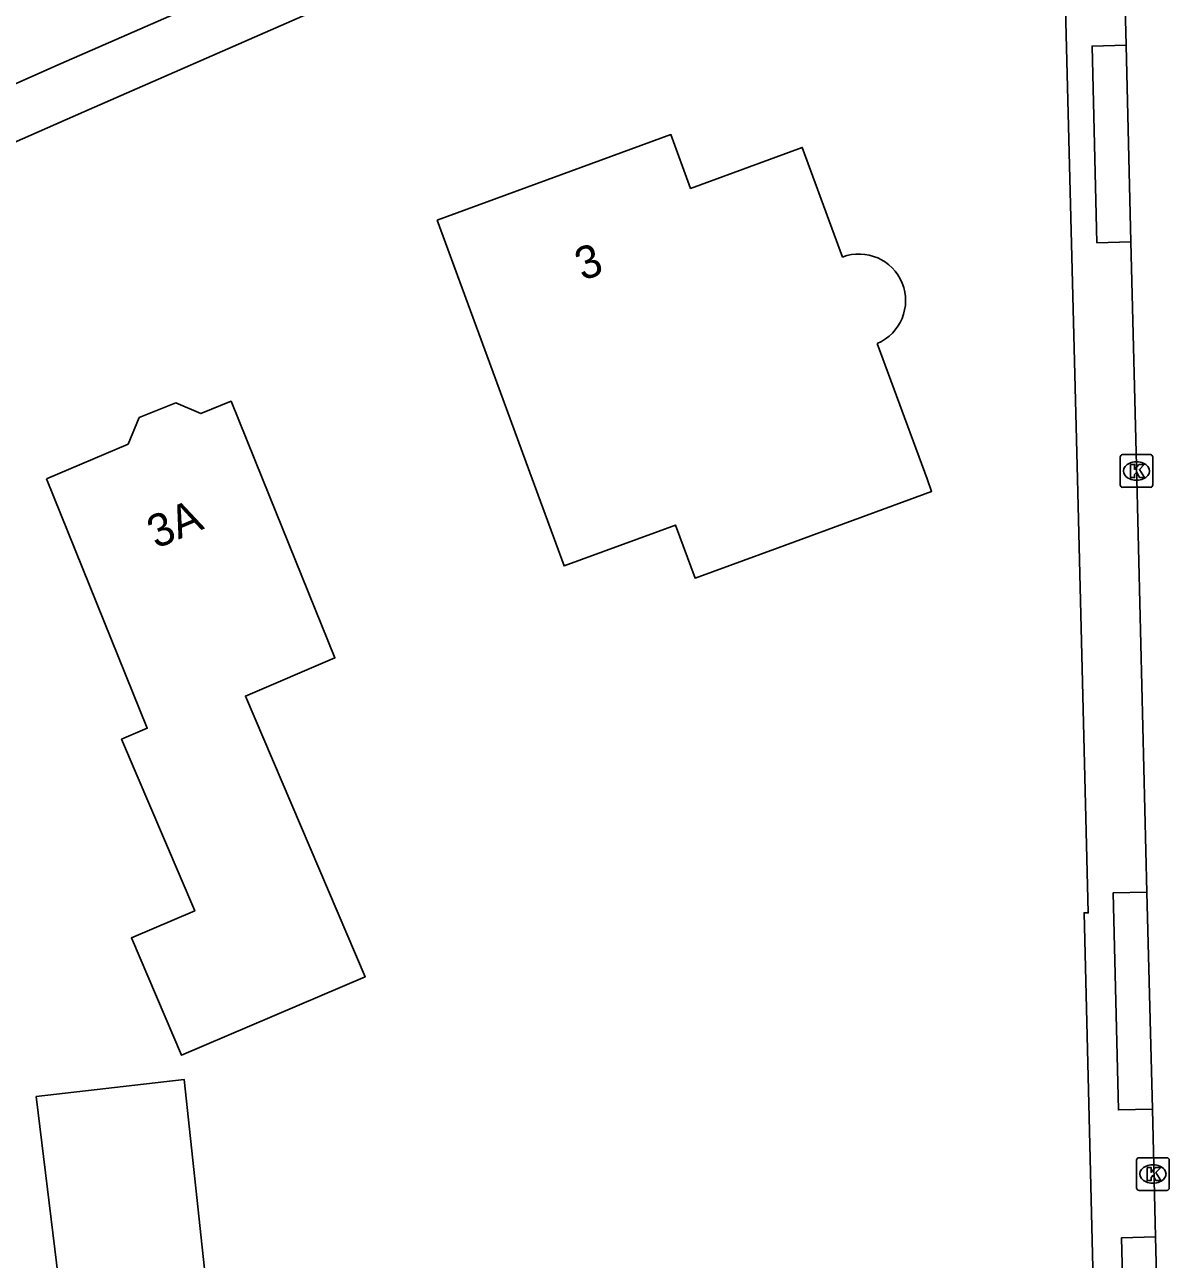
# Model space of a CAD drawing. Extents: x 157321 to 158827, y 386650 to 388532.
# Drawn here: x 157835.57 to 157870.59, y 387726.12 to 387763.9 of the extents above; entities that cross this region are included whole.
import ezdxf

# ---------------------------------------------------------------- set-up
doc = ezdxf.new("R2010")
doc.units = 0
for name, color, linetype in [('IMGEO_Fietspad_open', 7, 'Continuous'), ('IMGEO_Kolk', 7, 'Continuous'), ('IMGEO_Pand', 7, 'Continuous'), ('IMGEO_Pand_nummerreeks', 7, 'Continuous'), ('IMGEO_Rijbaan_lokaal_gesloten', 7, 'Continuous'), ('IMGEO_Voetpad_open', 7, 'Continuous')]:
    doc.layers.add(name, color=color, linetype=linetype)

msp = doc.modelspace()

# ---------------------------------------------------------------- linework, layer by layer
at = {"layer": 'IMGEO_Fietspad_open'}
msp.add_lwpolyline([(157865.106, 387775.129), (157836.688, 387762.719), (157830.503, 387759.975), (157825.13, 387757.594), (157817.687, 387754.31), (157812.222, 387751.857), (157808.098, 387750), (157806.723, 387749.381), (157800.368, 387746.45), (157793.841, 387743.435), (157789.197, 387741.196), (157779.548, 387736.625), (157767.728, 387731.043)], dxfattribs=at)
at = {"layer": 'IMGEO_Kolk'}
for p, q in [((157869.09, 387749.819), (157869.09, 387750.671)), ((157869.165, 387750.745), (157870.017, 387750.745)), ((157870.091, 387750.671), (157870.091, 387749.819)), ((157869.578, 387750.525), (157869.603, 387750.525)), ((157869.601, 387749.965), (157869.576, 387749.965)), ((157870.017, 387749.745), (157869.165, 387749.745)), ((157869.593, 387728.302), (157869.593, 387729.154)), ((157869.668, 387729.228), (157870.52, 387729.228)), ((157870.594, 387729.154), (157870.594, 387728.302)), ((157870.081, 387729.008), (157870.106, 387729.008)), ((157870.104, 387728.448), (157870.079, 387728.448)), ((157870.52, 387728.228), (157869.668, 387728.228))]:
    msp.add_line(p, q, dxfattribs=at)
for points in [[(157869.09, 387749.819), (157869.09, 387750.671)], [(157869.165, 387750.745), (157870.017, 387750.745)], [(157870.091, 387750.671), (157870.091, 387749.819)], [(157869.411, 387750.445), (157869.534, 387750.445), (157869.534, 387750.294), (157869.664, 387750.445), (157869.828, 387750.445), (157869.682, 387750.294), (157869.835, 387750.045), (157869.683, 387750.045), (157869.598, 387750.209), (157869.534, 387750.142), (157869.534, 387750.045), (157869.411, 387750.045), (157869.411, 387750.445)], [(157870.017, 387749.745), (157869.165, 387749.745)], [(157869.593, 387728.302), (157869.593, 387729.154)], [(157869.668, 387729.228), (157870.52, 387729.228)], [(157870.594, 387729.154), (157870.594, 387728.302)], [(157869.914, 387728.928), (157870.037, 387728.928), (157870.037, 387728.777), (157870.167, 387728.928), (157870.331, 387728.928), (157870.185, 387728.777), (157870.338, 387728.528), (157870.186, 387728.528), (157870.101, 387728.692), (157870.037, 387728.625), (157870.037, 387728.528), (157869.914, 387728.528), (157869.914, 387728.928)], [(157870.52, 387728.228), (157869.668, 387728.228)]]:
    msp.add_lwpolyline(points, dxfattribs=at)
for centre, start, end in [((157869.167, 387750.669), 91.552, 178.448), ((157869.167, 387750.669), 91.552, 178.448), ((157870.015, 387750.669), 1.552, 88.448), ((157870.015, 387750.669), 1.552, 88.448), ((157869.167, 387749.821), 181.552, 268.448), ((157869.167, 387749.821), 181.552, 268.448), ((157870.015, 387749.821), 271.552, 358.448), ((157870.015, 387749.821), 271.552, 358.448), ((157869.67, 387729.152), 91.552, 178.448), ((157869.67, 387729.152), 91.552, 178.448), ((157870.518, 387729.152), 1.552, 88.448), ((157870.518, 387729.152), 1.552, 88.448), ((157869.67, 387728.304), 181.552, 268.448), ((157869.67, 387728.304), 181.552, 268.448), ((157870.518, 387728.304), 271.552, 358.448), ((157870.518, 387728.304), 271.552, 358.448)]:
    msp.add_arc(centre, 0.0765, start, end, dxfattribs=at)
for centre, major_axis, ratio, start_param, end_param in [((157869.577, 387750.245), (-0.387, 0.002), 0.722429, 4.712389, 7.853982), ((157869.602, 387750.245), (-0.39, 0.002), 0.717154, 1.570796, 4.712389), ((157870.08, 387728.728), (-0.387, 0.002), 0.722429, 4.712389, 7.853982), ((157870.105, 387728.728), (-0.39, 0.002), 0.717154, 1.570796, 4.712389)]:
    msp.add_ellipse(centre, major_axis=major_axis, ratio=ratio, start_param=start_param, end_param=end_param, dxfattribs=at)
at = {"layer": 'IMGEO_Pand'}
for points in [[(157848.197, 387757.918), (157855.344, 387760.539), (157855.947, 387758.895), (157859.365, 387760.148), (157860.595, 387756.793)], [(157861.66, 387754.15), (157863.181, 387750), (157863.321, 387749.619), (157858.627, 387747.898), (157856.087, 387746.966), (157855.49, 387748.592), (157852.079, 387747.34), (157851.102, 387750), (157849.905, 387753.262), (157848.197, 387757.918)], [(157836.236, 387750), (157838.736, 387751.065), (157839.08, 387751.878), (157840.194, 387752.329), (157840.962, 387752.004), (157841.886, 387752.379), (157842.85, 387750), (157845.067, 387744.525), (157842.327, 387743.356), (157845.995, 387734.764), (157840.37, 387732.362), (157838.836, 387735.954), (157840.777, 387736.782), (157838.535, 387742.035), (157839.325, 387742.372), (157836.236, 387750)], [(157835.927, 387731.105), (157840.449, 387731.626), (157841.75, 387719.551), (157837.579, 387717.581), (157835.927, 387731.105)]]:
    msp.add_lwpolyline(points, dxfattribs=at)
msp.add_arc((157861.101, 387755.461), 1.425, 293.0782, 110.8159, dxfattribs=at)
at = {"layer": 'IMGEO_Rijbaan_lokaal_gesloten'}
for points in [[(157869.024, 387772.572), (157869.136, 387768.786), (157869.272, 387763.276)], [(157869.272, 387763.276), (157869.42, 387757.257)], [(157869.42, 387757.257), (157869.598, 387750), (157869.912, 387737.356)], [(157869.912, 387737.356), (157870.077, 387730.715)], [(157870.077, 387730.715), (157870.174, 387726.805)], [(157870.174, 387726.805), (157870.264, 387723.208)]]:
    msp.add_lwpolyline(points, dxfattribs=at)
at = {"layer": 'IMGEO_Voetpad_open'}
for points in [[(157864.126, 387772.947), (157837.386, 387761.239), (157831.138, 387758.491), (157825.817, 387756.137), (157813.3, 387750.568), (157812.042, 387750), (157807.394, 387747.901), (157801.377, 387745.165), (157794.254, 387741.847), (157790.1, 387739.844), (157780.283, 387735.18)], [(157868.74, 387705.795), (157867.986, 387736.725), (157868.115, 387736.72), (157867.782, 387750), (157867.321, 387768.404), (157867.264, 387770.244)], [(157869.42, 387757.257), (157868.38, 387757.232), (157868.232, 387763.25), (157869.272, 387763.276)], [(157870.077, 387730.715), (157869.037, 387730.689), (157868.872, 387737.33), (157869.912, 387737.356)], [(157870.264, 387723.208), (157869.224, 387723.182), (157869.134, 387726.779), (157870.174, 387726.805)]]:
    msp.add_lwpolyline(points, dxfattribs=at)

# ---------------------------------------------------------------- texts
at = {"layer": 'IMGEO_Pand_nummerreeks'}
for s, rotation, p in [('3', 20.1394, (157852.641, 387756.055)), ('3A', 22.8341, (157839.592, 387747.855))]:
    msp.add_text(s, height=1, rotation=rotation, dxfattribs=at).set_placement(p)

doc.saveas('drawing.dxf')
